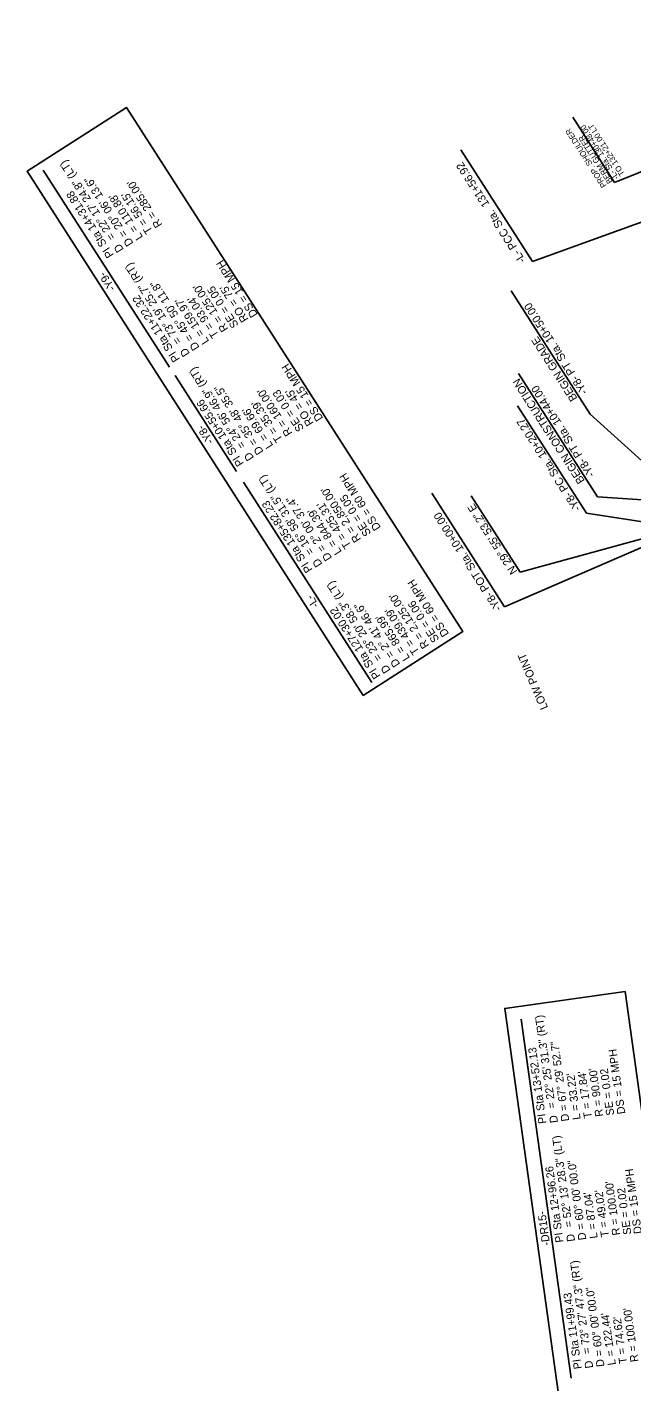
# Model space of a CAD drawing. Extents: x 472216 to 481979, y 489069 to 507339.
# Drawn here: x 476939 to 477468, y 498636 to 499821 of the extents above; entities that cross this region are included whole.
import ezdxf

# ---------------------------------------------------------------- set-up
doc = ezdxf.new("R2010")
doc.units = 0
for name, color, linetype in [('Exist Horizontal Alignment Point', 7, 'Continuous'), ('Old_Level_12', 7, 'Continuous'), ('Prop Drainage Structure Pipe CSP 15in', 7, 'Continuous'), ('Prop Rem of Exist Asph Pvmt', 7, 'Continuous'), ('Sheet Block Revision CELL', 7, 'Continuous'), ('Sheet North Arrow Point CELL', 7, 'Continuous'), ('Sheet Plan And Profile CELL', 7, 'Continuous'), ('Sheet Sticker Incomplete CELL', 7, 'Continuous')]:
    doc.layers.add(name, color=color, linetype=linetype)

msp = doc.modelspace()

# ---------------------------------------------------------------- linework, layer by layer
at = {"layer": 'Exist Horizontal Alignment Point'}
for points in [[(477233, 499236.1), (476939, 499694.5), (477026, 499750.2), (477320, 499291.9)], [(477417.8, 498524.3), (477356.8, 498962.3), (477462.1, 498977), (477523, 498538.9)]]:
    msp.add_lwpolyline(points, close=True, dxfattribs=at)
at = {"layer": 'Old_Level_12'}
for p, q in [((477318.3, 499713.3), (477381, 499615.6)), ((477607.4, 499697.5), (477381, 499615.6)), ((477362.4, 499589.9), (477431.6, 499482)), ((477368.8, 499517.8), (477438, 499409.9)), ((477368, 499489.4), (477428.2, 499395.6)), ((477511.6, 499409.6), (477431.6, 499482)), ((477292.9, 499413.1), (477356.6, 499313.7)), ((477327.5, 499410.7), (477370.3, 499343.8)), ((477507.8, 499405), (477438, 499409.9)), ((477494.5, 499385.4), (477428.2, 499395.6)), ((477489.4, 499376.6), (477370.3, 499343.8)), ((477483.1, 499368.5), (477356.6, 499313.7))]:
    msp.add_line(p, q, dxfattribs=at)
at = {"layer": 'Prop Rem of Exist Asph Pvmt'}
for p, q in [((477063.7, 499523.2), (476953.2, 499695.4)), ((477122.2, 499431.9), (477068.4, 499515.8)), ((477240.5, 499247.5), (477128.3, 499422.5)), ((477415, 498638.8), (477371.3, 498952.8))]:
    msp.add_line(p, q, dxfattribs=at)
at = {"layer": 'Sheet Block Revision CELL'}
for p, q in [((477452.9, 499684.8), (477416.3, 499741.8)), ((477565.3, 499730.4), (477452.9, 499684.8))]:
    msp.add_line(p, q, dxfattribs=at)
at = {"layer": 'Sheet North Arrow Point CELL'}
msp.add_arc((475172.8, 498218.8), 2850, 31.2722, 48.2476, dxfattribs=at)

# ---------------------------------------------------------------- texts
at = {"layer": 'Old_Level_12'}
for s, p in [('-L- PCC Sta.  131+56.92', (477375.2, 499616.8)), ('-Y8- PT Sta. 10+50.00', (477429.5, 499501.7)), ('BEGIN GRADE', (477420.6, 499496)), ('BEGIN CONSTRUCTION', (477427, 499423.9)), ('-Y8- PT Sta. 10+44.00', (477435.8, 499429.5)), ('-Y8- PC Sta. 10+20.27', (477423.6, 499399.8)), ('-Y8- POT Sta. 10+00.00', (477354.4, 499312.4))]:
    msp.add_text(s, height=7, rotation=122.6818, dxfattribs=at).set_placement(p)
at = {"layer": 'Prop Drainage Structure Pipe CSP 15in'}
for s, p in [('PROP. SHOULDER ', (477446, 499682.1)), ('-L- Sta. 130+48.00', (477456.7, 499689)), ('TO 132+21.00 LT', (477462, 499692.4)), ('BERM GUTTER', (477451.4, 499685.6))]:
    msp.add_text(s, height=5, rotation=122.6818, dxfattribs=at).set_placement(p)
at = {"layer": 'Prop Rem of Exist Asph Pvmt'}
for s, rotation, p in [('= 22%%d 17\' 24.8" (LT)', 122.6818, (477016.6, 499636.9)), ('D = 20%%d 06\' 13.6"', 122.6818, (477032.3, 499631.6)), ("R = 285.00'", 122.6818, (477057.5, 499647.8)), ('PI Sta 14+31.88', 122.6818, (477015.1, 499621.4)), ("L = 110.88'", 122.6818, (477040.7, 499637)), ("T = 56.15'", 122.6818, (477049.1, 499642.4)), ('D', 122.6818, (477023.8, 499626.2)), ('= 73%%d 19\' 25.7" (RT)', 122.6818, (477074.4, 499545.8)), ('DS = 15 MPH', 122.6818, (477141, 499569.3)), ('-Y9-', 122.6818, (477016.6, 499592.4)), ('D = 45%%d 50\' 11.8"', 122.6818, (477090.1, 499540.5)), ("R = 125.00'", 122.6818, (477115.3, 499556.7)), ('SE = 0.05', 122.6818, (477124.3, 499560.1)), ("RO = 75'", 122.6818, (477132.8, 499565.1)), ('PI Sta 11+22.32', 122.6818, (477072.9, 499530.3)), ("L = 159.97'", 122.6818, (477098.5, 499545.9)), ("T = 93.04'", 122.6818, (477106.9, 499551.3)), ('D', 122.6818, (477081.6, 499535.1)), ('= 24%%d 56\' 46.9" (RT)', 122.6818, (477130.5, 499454.6)), ('DS = 15 MPH', 122.6818, (477198.2, 499478.6)), ('PI Sta 10+55.66', 122.6818, (477128.9, 499439.1)), ('D = 35%%d 48\' 35.5"', 122.6818, (477146.1, 499449.3)), ("R = 160.00'", 122.6818, (477171.3, 499465.5)), ('SE = 0.03', 122.6818, (477181.5, 499469.5)), ("RO = 45' ", 122.6818, (477190, 499474.4)), ("L = 69.66'", 122.6818, (477154.5, 499454.7)), ("T = 35.39'", 122.6818, (477162.9, 499460.1)), ('-Y8-', 122.6818, (477102.5, 499458.5)), ('D', 122.6818, (477137.7, 499443.9)), ('= 16%%d 58\' 31.5" (LT)', 122.6818, (477190.4, 499361.6)), ('DS = 60 MPH', 122.6818, (477248.7, 499382.9)), ("R = 2,850.00'", 122.6818, (477231.3, 499372.6)), ('SE = 0.05', 122.6818, (477240.2, 499377.9)), ('PI Sta 135+82.23', 122.6818, (477188.9, 499346.1)), ('D = 2%%d 00\' 37.4"', 122.6818, (477206, 499356.4)), ("T = 425.31'", 122.6818, (477222.9, 499367.2)), ("L = 844.39'", 122.6818, (477214.5, 499361.8)), ('D', 122.6818, (477197.6, 499351)), ('= 23%%d 20\' 58.3" (LT)', 122.6818, (477250, 499268.7)), ('DS = 60 MPH', 122.6818, (477308.3, 499290)), ('-L-', 122.6818, (477194.5, 499315.1)), ("R = 2,125.00'", 122.6818, (477290.9, 499279.7)), ('SE = 0.06', 122.6818, (477299.8, 499285.1)), ('PI Sta 127+30.02', 122.6818, (477248.4, 499253.2)), ('D = 2%%d 41\' 46.6"', 122.6818, (477265.6, 499263.5)), ("L = 865.99'", 122.6818, (477274.1, 499268.9)), ("T = 439.09'", 122.6818, (477282.5, 499274.3)), ('D', 122.6818, (477257.2, 499258.1)), ('= 22%%d 25\' 31.3" (RT)', 97.9227, (477401.4, 498875.3)), ('PI Sta 13+52.13', 97.9227, (477393.4, 498861.9)), ('D = 67%%d 29\' 52.7"', 97.9227, (477413.3, 498864)), ('DS = 15 MPH', 97.9227, (477462.3, 498870.3)), ("L = 33.22'", 97.9227, (477423.2, 498865.4)), ("T = 17.84'", 97.9227, (477433.1, 498866.7)), ("R = 90.00'", 97.9227, (477443, 498868.1)), ('SE = 0.02', 97.9227, (477452.6, 498869.2)), ('D', 97.9227, (477403.4, 498862.6)), ('= 52%%d 13\' 28.3" (LT)', 97.9227, (477416.2, 498771.4)), ('PI Sta 12+96.26', 97.9227, (477408.3, 498758)), ('D = 60%%d 00\' 00.0"', 97.9227, (477428.2, 498760.1)), ('DS = 15 MPH', 97.9227, (477476.8, 498765.6)), ("R = 100.00'", 97.9227, (477457.9, 498764.3)), ("L = 87.04'", 97.9227, (477438.1, 498761.5)), ("T = 49.02'", 97.9227, (477448, 498762.9)), ('SE = 0.02', 97.9227, (477467.6, 498764.9)), ('-DR15-', 97.9227, (477396.5, 498755.4)), ('D', 97.9227, (477418.3, 498758.8)), ('= 73%%d 27\' 47.3" (RT)', 97.9227, (477432.1, 498660.6)), ('PI Sta 11+99.43', 97.9227, (477424.2, 498647.3)), ('D = 60%%d 00\' 00.0"', 97.9227, (477444.1, 498649.3)), ("L = 122.44'", 97.9227, (477454, 498650.7)), ("T = 74.62'", 97.9227, (477463.9, 498652.1)), ("R = 100.00'", 97.9227, (477473.8, 498653.5)), ('D', 97.9227, (477434.2, 498648))]:
    msp.add_text(s, height=7, rotation=rotation, dxfattribs=at).set_placement(p)
at = {"layer": 'Sheet Plan And Profile CELL'}
msp.add_text('N 29%%d 55\' 53.2" E', height=7, rotation=122.6818, dxfattribs=at).set_placement((477368.1, 499344.6))
at = {"layer": 'Sheet Sticker Incomplete CELL'}
msp.add_text('LOW POINT', height=7, rotation=112.9069, dxfattribs=at).set_placement((477394.8, 499225.4))

doc.saveas('drawing.dxf')
